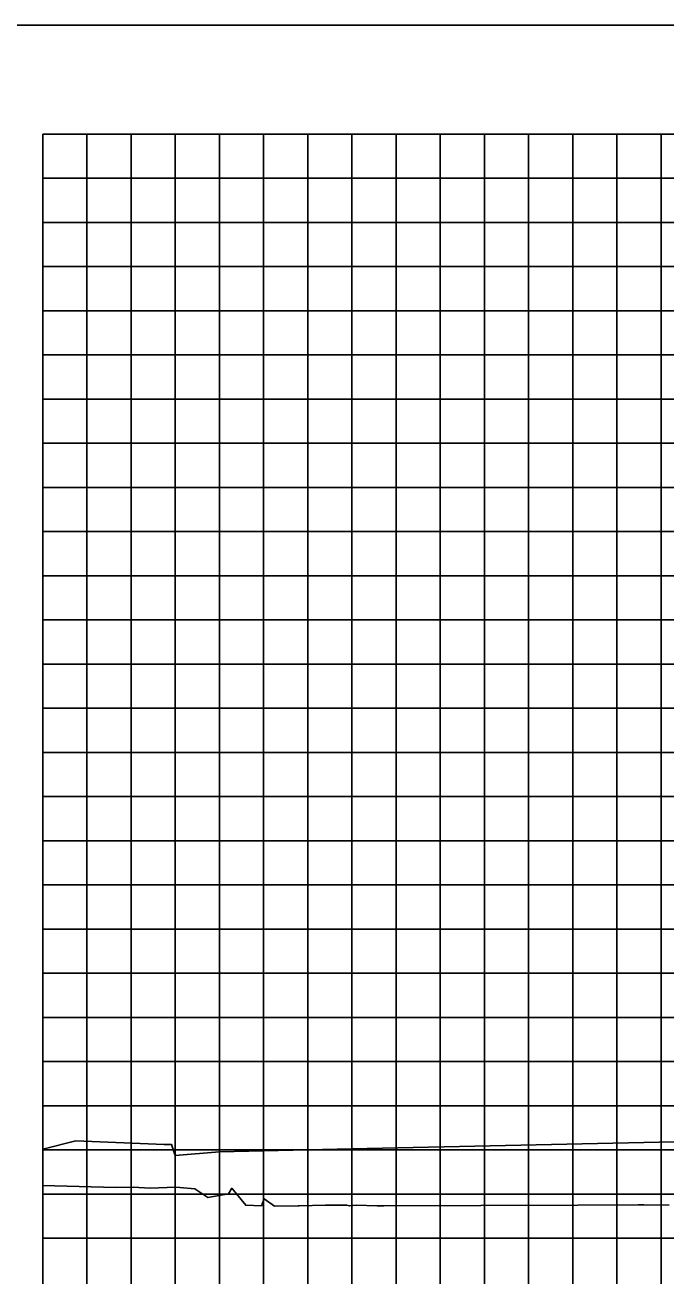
# Model space of a CAD drawing. Extents: x 2193008 to 2198143, y 1236112 to 1237864.
# Drawn here: x 2195238 to 2195267, y 1237266.4 to 1237323 of the extents above; entities that cross this region are included whole.
import ezdxf

# ---------------------------------------------------------------- set-up
doc = ezdxf.new("R2010")
doc.units = 0
doc.layers.add('60', color=7, linetype='Continuous')
doc.layers.add('M-ROADS', color=7, linetype='Continuous')

msp = doc.modelspace()

# ---------------------------------------------------------------- linework, layer by layer
msp.add_lwpolyline([(2195228.783, 1237133.046), (2195528.783, 1237133.046), (2195528.783, 1237323.046), (2195228.783, 1237323.046)], close=True)
at = {"layer": '60'}
msp.add_line((2195238.783, 1237258.106), (2195238.783, 1237318.106), dxfattribs=at)
msp.add_lwpolyline([(2195238.783, 1237272.132), (2195240.287, 1237272.508), (2195244.287, 1237272.348), (2195244.617, 1237272.348), (2195244.783, 1237271.848), (2195246.783, 1237272.014), (2195252.783, 1237272.146), (2195268.783, 1237272.498), (2195276.783, 1237272.178), (2195278.783, 1237272.098), (2195290.783, 1237270.098), (2195293.783, 1237270.098), (2195294.132, 1237270.185)], dxfattribs=at)
at = {"layer": 'M-ROADS'}
for p, q in [((2195238.783, 1237318.106), (2195368.783, 1237318.106)), ((2195240.783, 1237258.106), (2195240.783, 1237318.106)), ((2195242.783, 1237258.106), (2195242.783, 1237318.106)), ((2195244.783, 1237258.106), (2195244.783, 1237318.106)), ((2195246.783, 1237258.106), (2195246.783, 1237318.106)), ((2195248.783, 1237258.106), (2195248.783, 1237318.106)), ((2195250.783, 1237258.106), (2195250.783, 1237318.106)), ((2195252.783, 1237258.106), (2195252.783, 1237318.106)), ((2195254.783, 1237258.106), (2195254.783, 1237318.106)), ((2195256.783, 1237258.106), (2195256.783, 1237318.106)), ((2195258.783, 1237258.106), (2195258.783, 1237318.106)), ((2195260.783, 1237258.106), (2195260.783, 1237318.106)), ((2195262.783, 1237258.106), (2195262.783, 1237318.106)), ((2195264.783, 1237258.106), (2195264.783, 1237318.106)), ((2195266.783, 1237258.106), (2195266.783, 1237318.106)), ((2195238.783, 1237316.106), (2195368.783, 1237316.106)), ((2195238.783, 1237314.106), (2195368.783, 1237314.106)), ((2195238.783, 1237312.106), (2195368.783, 1237312.106)), ((2195238.783, 1237310.106), (2195368.783, 1237310.106)), ((2195238.783, 1237308.106), (2195368.783, 1237308.106)), ((2195238.783, 1237306.106), (2195368.783, 1237306.106)), ((2195238.783, 1237304.106), (2195368.783, 1237304.106)), ((2195238.783, 1237302.106), (2195368.783, 1237302.106)), ((2195238.783, 1237300.106), (2195368.783, 1237300.106)), ((2195238.783, 1237298.106), (2195368.783, 1237298.106)), ((2195238.783, 1237296.106), (2195368.783, 1237296.106)), ((2195238.783, 1237294.106), (2195368.783, 1237294.106)), ((2195238.783, 1237292.106), (2195368.783, 1237292.106)), ((2195238.783, 1237290.106), (2195368.783, 1237290.106)), ((2195238.783, 1237288.106), (2195368.783, 1237288.106)), ((2195238.783, 1237286.106), (2195368.783, 1237286.106)), ((2195238.783, 1237284.106), (2195368.783, 1237284.106)), ((2195238.783, 1237282.106), (2195368.783, 1237282.106)), ((2195238.783, 1237280.106), (2195368.783, 1237280.106)), ((2195238.783, 1237278.106), (2195368.783, 1237278.106)), ((2195238.783, 1237276.106), (2195368.783, 1237276.106)), ((2195238.783, 1237274.106), (2195368.783, 1237274.106)), ((2195238.783, 1237272.106), (2195368.783, 1237272.106)), ((2195238.783, 1237270.106), (2195368.783, 1237270.106)), ((2195238.783, 1237268.106), (2195368.783, 1237268.106))]:
    msp.add_line(p, q, dxfattribs=at)
msp.add_lwpolyline([(2195238.783, 1237270.493), (2195242.078, 1237270.407), (2195242.872, 1237270.416), (2195243.652, 1237270.367), (2195244.795, 1237270.416), (2195244.996, 1237270.4), (2195245.675, 1237270.346), (2195246.261, 1237269.953), (2195247.196, 1237270.111), (2195247.344, 1237270.368), (2195247.769, 1237269.856), (2195247.979, 1237269.597), (2195248.688, 1237269.568), (2195248.814, 1237269.892), (2195249.271, 1237269.55), (2195250.343, 1237269.576), (2195250.391, 1237269.578), (2195251.59, 1237269.597), (2195251.641, 1237269.595), (2195251.701, 1237269.597), (2195252.55, 1237269.602), (2195252.667, 1237269.571), (2195252.976, 1237269.602), (2195253.924, 1237269.571), (2195254.226, 1237269.576), (2195263.013, 1237269.606), (2195265.737, 1237269.617), (2195265.9, 1237269.618), (2195266.001, 1237269.617), (2195267.151, 1237269.608)], dxfattribs=at)

doc.saveas('drawing.dxf')
